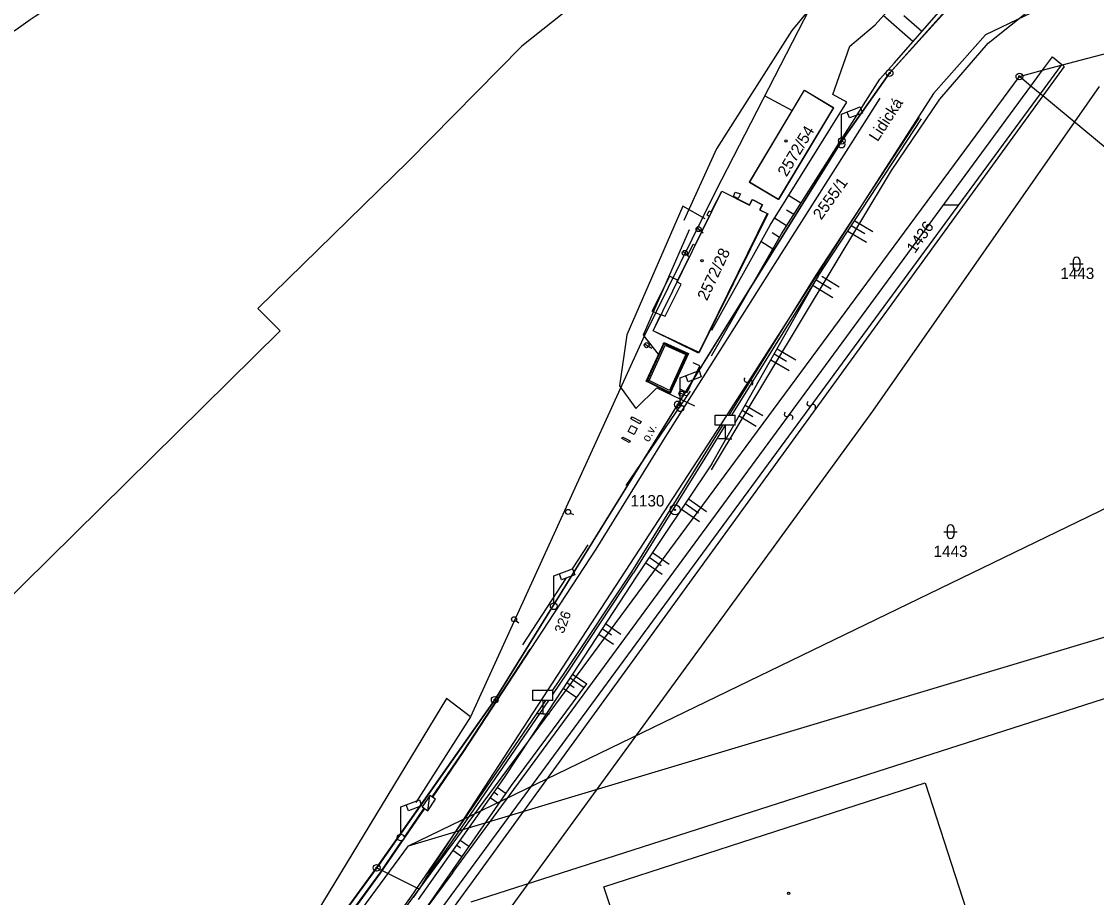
# Model space of a CAD drawing. Extents: x -469926 to -462499, y -1098642 to -1092733.
# Drawn here: x -464002.9 to -463842.6, y -1094576.2 to -1094445.5 of the extents above; entities that cross this region are included whole.
import ezdxf

# ---------------------------------------------------------------- set-up
doc = ezdxf.new("R2010")
doc.units = 0
for name, color, linetype in [('Vrstva 1', 7, 'Continuous'), ('Vrstva 10', 7, 'Continuous'), ('Vrstva 13', 7, 'Continuous'), ('Vrstva 16', 7, 'Continuous'), ('Vrstva 22', 7, 'Continuous'), ('Vrstva 24', 7, 'Continuous'), ('Vrstva 25', 7, 'Continuous'), ('Vrstva 29', 7, 'Continuous'), ('Vrstva 4', 7, 'Continuous'), ('Vrstva 40', 7, 'Continuous'), ('Vrstva 42', 7, 'Continuous'), ('Vrstva 48', 7, 'Continuous'), ('Vrstva 50', 7, 'Continuous'), ('Vrstva 51', 7, 'Continuous'), ('Vrstva 6', 7, 'Continuous'), ('Vrstva 62', 7, 'Continuous'), ('Vrstva 8', 7, 'Continuous')]:
    doc.layers.add(name, color=color, linetype=linetype)

msp = doc.modelspace()

# ---------------------------------------------------------------- linework, layer by layer
at = {"layer": 'Vrstva 1'}
for p, q in [((-463873.44, -1094453.23), (-463848.9, -1094426.07)), ((-463847.68, -1094452.02), (-463832.78, -1094448.05)), ((-463880.57, -1094463.33), (-463873.44, -1094453.23)), ((-463854.09, -1094453.73), (-463850.64, -1094452.81)), ((-463850.64, -1094452.81), (-463847.88, -1094452.07)), ((-463847.88, -1094452.07), (-463847.68, -1094452.02)), ((-463943.58, -1094574.99), (-463854.09, -1094453.73)), ((-463852.36, -1094455.16), (-463854.09, -1094453.73)), ((-463850.61, -1094456.61), (-463935.96, -1094574.21)), ((-463894.32, -1094469.52), (-463886.14, -1094455.77)), ((-463886.14, -1094455.77), (-463881.79, -1094458.39)), ((-463850.99, -1094456.31), (-463852.36, -1094455.16)), ((-463850.61, -1094456.61), (-463850.99, -1094456.31)), ((-463831.2, -1094472.74), (-463850.61, -1094456.61)), ((-463881.79, -1094458.39), (-463890.02, -1094472.1)), ((-463880.61, -1094459.36), (-463877.82, -1094458.28)), ((-463880.61, -1094463.4), (-463880.61, -1094459.36)), ((-463879.44, -1094459.93), (-463879.77, -1094459.04)), ((-463877.48, -1094459.21), (-463879.44, -1094459.93)), ((-463877.82, -1094458.29), (-463877.48, -1094459.21)), ((-463905.01, -1094502.65), (-463880.57, -1094463.33)), ((-463900.06, -1094473.91), (-463898.47, -1094470.83)), ((-463898.47, -1094470.83), (-463894.34, -1094472.86)), ((-463890.02, -1094472.1), (-463894.32, -1094469.52)), ((-463894.34, -1094472.86), (-463893.92, -1094472.08)), ((-463893.92, -1094472.08), (-463892.42, -1094472.86)), ((-463891.62, -1094474.25), (-463901.86, -1094494.91)), ((-463900.65, -1094474.45), (-463900.35, -1094473.8)), ((-463900.35, -1094473.8), (-463900.06, -1094473.91)), ((-463892.42, -1094472.86), (-463892.81, -1094473.63)), ((-463892.81, -1094473.63), (-463891.62, -1094474.25)), ((-463902.43, -1094478.89), (-463900.33, -1094474.61)), ((-463900.33, -1094474.61), (-463900.65, -1094474.45)), ((-463903.59, -1094480.48), (-463902.75, -1094478.74)), ((-463902.75, -1094478.74), (-463902.43, -1094478.89)), ((-463905.15, -1094484.39), (-463903.29, -1094480.63)), ((-463903.29, -1094480.63), (-463903.59, -1094480.48)), ((-463906.9, -1094489.5), (-463904.51, -1094484.71)), ((-463904.51, -1094484.71), (-463905.15, -1094484.39)), ((-463908.72, -1094491.69), (-463907.55, -1094489.24)), ((-463907.55, -1094489.24), (-463906.9, -1094489.5)), ((-463901.86, -1094494.91), (-463908.72, -1094491.69)), ((-463904.65, -1094498.7), (-463901.86, -1094497.62)), ((-463901.86, -1094497.62), (-463901.52, -1094498.54)), ((-463904.65, -1094502.73), (-463904.65, -1094498.7)), ((-463903.48, -1094499.27), (-463903.81, -1094498.37)), ((-463901.52, -1094498.54), (-463903.48, -1094499.27)), ((-463932.33, -1094546.72), (-463905.01, -1094502.65)), ((-463923.53, -1094528.24), (-463920.73, -1094527.16)), ((-463923.53, -1094532.28), (-463923.53, -1094528.24)), ((-463922.36, -1094528.81), (-463922.69, -1094527.92)), ((-463920.4, -1094528.08), (-463922.36, -1094528.81)), ((-463920.74, -1094527.16), (-463920.4, -1094528.08)), ((-463834.37, -1094544.29), (-463935.9, -1094576.9)), ((-463949.93, -1094571.78), (-463932.33, -1094546.72)), ((-463916.04, -1094574.6), (-463868.16, -1094559.12)), ((-463868.16, -1094559.12), (-463860.35, -1094583.12)), ((-463946.35, -1094562.71), (-463943.56, -1094561.63)), ((-463945.18, -1094563.28), (-463945.51, -1094562.39)), ((-463943.56, -1094561.63), (-463943.22, -1094562.55)), ((-463941.99, -1094560.99), (-463943.15, -1094562.71)), ((-463942.31, -1094563.28), (-463941.99, -1094560.99)), ((-463942.31, -1094563.28), (-463941.15, -1094561.56)), ((-463941.98, -1094561), (-463941.99, -1094560.99)), ((-463941.15, -1094561.56), (-463941.98, -1094561)), ((-463946.35, -1094566.75), (-463946.35, -1094562.71)), ((-463943.22, -1094562.55), (-463945.18, -1094563.28)), ((-463943.15, -1094562.71), (-463942.31, -1094563.28)), ((-463961.6, -1094587.75), (-463949.93, -1094571.78)), ((-463964.72, -1094603.54), (-463943.58, -1094574.99)), ((-463935.96, -1094574.21), (-463938.5, -1094577.74)), ((-463908.18, -1094598.67), (-463916.04, -1094574.6))]:
    msp.add_line(p, q, dxfattribs=at)
for centre in [(-463880.61, -1094463.9), (-463904.65, -1094503.23), (-463923.53, -1094532.77), (-463946.35, -1094567.25)]:
    msp.add_circle(centre, 0.5, dxfattribs=at)
msp.add_arc((-459651.82, -1100784.51), 7688.04, 124.373111, 124.578678, dxfattribs=at)
for points in [[(-463974.42, -1094426.83), (-463990.86, -1094433.21), (-464003.97, -1094438.98), (-464023.07, -1094449.1), (-464043.84, -1094462.26)], [(-464000.4, -1094428.16), (-464023.25, -1094434.78), (-464042.71, -1094442.86), (-464061.55, -1094453.68)], [(-464063.31, -1094463.03), (-464045.38, -1094451.46), (-464029.12, -1094442.54), (-464010.17, -1094433.86), (-463999.8, -1094429.99)]]:
    msp.add_spline(points, degree=3, dxfattribs=at)
at = {"layer": 'Vrstva 10'}
msp.add_lwpolyline([(-463630.58, -1094265.29), (-463657.8, -1094287.39), (-463729.4, -1094336.75), (-463807.41, -1094390.19), (-463829.92, -1094406.09), (-463838.83, -1094400.83), (-463856.99, -1094414.18), (-463852.36, -1094421.09), (-463849.17, -1094426.11), (-463873.44, -1094453.23), (-463880.57, -1094463.32), (-463905.01, -1094502.64), (-463932.33, -1094546.72), (-463949.92, -1094571.77), (-463961.59, -1094587.74)], dxfattribs=at)
at = {"layer": 'Vrstva 13'}
for points in [[(-463900, -1094495.39), (-463889.54, -1094477.19), (-463874.9, -1094454.16), (-463872.77, -1094451.73), (-463864.38, -1094442.12), (-463854.3, -1094432.37), (-463848.22, -1094420.34), (-463848.25, -1094416.15)], [(-463900, -1094512.43), (-463873.15, -1094467.74), (-463865.97, -1094457.1), (-463858.74, -1094448.79), (-463851.87, -1094443.31), (-463843.65, -1094440.74)]]:
    msp.add_lwpolyline(points, dxfattribs=at)
at = {"layer": 'Vrstva 16'}
for p, q in [((-463902.21, -1094476.28), (-463901.22, -1094477.04)), ((-463904.26, -1094479.8), (-463903.34, -1094480.65)), ((-463910, -1094493.62), (-463908.92, -1094494.26)), ((-463904.82, -1094500.9), (-463903.68, -1094501.4)), ((-463921.04, -1094518.86), (-463920.59, -1094519.08)), ((-463929.14, -1094534.94), (-463928.74, -1094535.23))]:
    msp.add_line(p, q, dxfattribs=at)
for centre, radius in [((-463901.92, -1094476.51), 0.375), ((-463903.98, -1094480.06), 0.375), ((-463909.67, -1094493.82), 0.375), ((-463904.48, -1094501.05), 0.375), ((-463921.38, -1094518.7), 0.378), ((-463929.45, -1094534.71), 0.378)]:
    msp.add_circle(centre, radius, dxfattribs=at)
at = {"layer": 'Vrstva 22'}
for p, q in [((-463874.9, -1094456.98), (-463889.61, -1094480.13)), ((-463884.37, -1094483.36), (-463869, -1094459.87)), ((-463884.08, -1094483.55), (-463868.71, -1094460.06)), ((-463889.61, -1094480.13), (-463906.7, -1094507.2)), ((-463897.38, -1094504.27), (-463884.37, -1094483.36)), ((-463896.97, -1094504.27), (-463884.07, -1094483.54)), ((-463896.46, -1094505.38), (-463884.08, -1094483.55)), ((-463899.46, -1094504.27), (-463896.46, -1094504.27)), ((-463899.46, -1094505.77), (-463899.46, -1094504.27)), ((-463896.46, -1094505.77), (-463896.46, -1094504.27)), ((-463901.23, -1094510.46), (-463898.31, -1094505.77)), ((-463900.93, -1094510.65), (-463897.9, -1094505.77)), ((-463899.94, -1094511.52), (-463896.68, -1094505.77)), ((-463896.46, -1094505.77), (-463899.46, -1094505.77)), ((-463897.96, -1094505.77), (-463897.96, -1094507.77)), ((-463906.7, -1094507.2), (-463917.24, -1094524.23)), ((-463897.96, -1094507.77), (-463898.96, -1094507.77)), ((-463897.96, -1094507.77), (-463896.96, -1094507.77)), ((-463911.9, -1094527.61), (-463901.23, -1094510.46)), ((-463911.6, -1094527.79), (-463900.93, -1094510.65)), ((-463899.94, -1094511.52), (-463911.11, -1094528.23)), ((-463918.42, -1094523.59), (-463920.76, -1094527.17)), ((-463917.24, -1094524.23), (-463927.02, -1094539.2)), ((-463921.67, -1094528.55), (-463928.19, -1094538.53)), ((-463921.87, -1094542.67), (-463911.9, -1094527.61)), ((-463921.58, -1094542.86), (-463911.61, -1094527.8)), ((-463911.11, -1094528.23), (-463920.75, -1094542.92)), ((-463927.1, -1094539.15), (-463937.05, -1094554.4)), ((-463927.02, -1094539.2), (-463936.97, -1094554.45)), ((-463927.1, -1094539.15), (-463927.02, -1094539.2)), ((-463920.75, -1094542.92), (-463931.03, -1094558.48)), ((-463923.67, -1094545.3), (-463921.87, -1094542.67)), ((-463923.66, -1094545.92), (-463921.58, -1094542.87)), ((-463920.75, -1094542.92), (-463918.57, -1094544.34)), ((-463929.81, -1094559.48), (-463918.57, -1094544.34)), ((-463926.66, -1094545.3), (-463923.66, -1094545.3)), ((-463926.66, -1094546.8), (-463926.66, -1094545.3)), ((-463923.66, -1094546.8), (-463923.66, -1094545.3)), ((-463931.99, -1094557.51), (-463924.69, -1094546.8)), ((-463931.7, -1094557.71), (-463924.26, -1094546.8)), ((-463923.66, -1094546.8), (-463926.66, -1094546.8)), ((-463925.16, -1094546.8), (-463925.16, -1094548.8)), ((-463925.16, -1094548.8), (-463926.16, -1094548.8)), ((-463925.16, -1094548.8), (-463924.16, -1094548.8)), ((-463937.05, -1094554.39), (-463941.7, -1094561.18)), ((-463936.97, -1094554.45), (-463941.62, -1094561.24)), ((-463944.74, -1094576.01), (-463931.99, -1094557.51)), ((-463944.45, -1094576.21), (-463931.7, -1094557.71)), ((-463931.03, -1094558.48), (-463943.76, -1094576.52)), ((-463942.26, -1094577.42), (-463929.81, -1094559.48)), ((-463942.8, -1094562.95), (-463949.39, -1094572.57)), ((-463942.88, -1094562.9), (-463945.85, -1094567.23)), ((-463946.19, -1094567.72), (-463949.47, -1094572.51)), ((-463949.47, -1094572.51), (-463960.79, -1094587.96)), ((-463949.39, -1094572.57), (-463960.71, -1094588.02)), ((-463955.73, -1094591.38), (-463944.74, -1094576.01))]:
    msp.add_line(p, q, dxfattribs=at)
at = {"layer": 'Vrstva 24'}
for centre, radius in [((-463873.44, -1094453.23), 0.5), ((-463873.44, -1094453.23), 0.1), ((-463854.09, -1094453.73), 0.5), ((-463854.09, -1094453.73), 0.1), ((-463880.57, -1094463.33), 0.5), ((-463880.57, -1094463.33), 0.1), ((-463905.01, -1094502.65), 0.5), ((-463905.01, -1094502.65), 0.1), ((-463905.43, -1094518.38), 0.75), ((-463905.43, -1094518.38), 0.1), ((-463932.33, -1094546.72), 0.5), ((-463932.33, -1094546.72), 0.1), ((-463949.93, -1094571.78), 0.5), ((-463949.93, -1094571.78), 0.1)]:
    msp.add_circle(centre, radius, dxfattribs=at)
at = {"layer": 'Vrstva 25'}
for p, q in [((-463865.35, -1094521.64), (-463863.35, -1094521.64)), ((-463864.85, -1094521.14), (-463864.85, -1094522.14)), ((-463863.85, -1094521.14), (-463863.85, -1094522.14))]:
    msp.add_line(p, q, dxfattribs=at)
for centre in [(-463888.88, -1094463.36), (-463901.41, -1094481.23), (-463888.5, -1094575.58)]:
    msp.add_circle(centre, 0.175, dxfattribs=at)
for centre, start, end in [((-463864.35, -1094521.14), 0, 180), ((-463864.35, -1094522.14), 180, 0)]:
    msp.add_arc(centre, 0.5, start, end, dxfattribs=at)
at = {"layer": 'Vrstva 29'}
for p, q in [((-463865.32, -1094472.89), (-463863.22, -1094472.89)), ((-463846.56, -1094481.71), (-463844.56, -1094481.71)), ((-463846.06, -1094481.21), (-463846.06, -1094482.21)), ((-463845.06, -1094481.21), (-463845.06, -1094482.21))]:
    msp.add_line(p, q, dxfattribs=at)
for centre, start, end in [((-463845.56, -1094481.21), 0, 180), ((-463845.56, -1094482.21), 180, 0)]:
    msp.add_arc(centre, 0.5, start, end, dxfattribs=at)
at = {"layer": 'Vrstva 4'}
for p, q in [((-463846.88, -1094441.62), (-463859.14, -1094447.53)), ((-463859.14, -1094447.53), (-463866.92, -1094456.28)), ((-463850.64, -1094452.81), (-463849.17, -1094450.82)), ((-463849.17, -1094450.82), (-463847.78, -1094451.94)), ((-463852.36, -1094455.16), (-463850.64, -1094452.81)), ((-463847.88, -1094452.07), (-463850.99, -1094456.31)), ((-463847.43, -1094452.23), (-463850.61, -1094456.61)), ((-463847.78, -1094451.94), (-463847.88, -1094452.07)), ((-463847.78, -1094451.94), (-463847.68, -1094452.02)), ((-463847.68, -1094452.02), (-463847.43, -1094452.23)), ((-463938.56, -1094572.47), (-463852.36, -1094455.16)), ((-463850.99, -1094456.31), (-463937.06, -1094573.47)), ((-463866.92, -1094456.28), (-463898.44, -1094505.39)), ((-463898.44, -1094505.39), (-463941.05, -1094570.8)), ((-463943.58, -1094574.99), (-463949.93, -1094571.78)), ((-463941.05, -1094570.8), (-463943.58, -1094574.99)), ((-463938.56, -1094572.47), (-463963.85, -1094606.23)), ((-463937.06, -1094573.47), (-463963.11, -1094608.54))]:
    msp.add_line(p, q, dxfattribs=at)
at = {"layer": 'Vrstva 40'}
for p, q in [((-463904.26, -1094473.09), (-463912.64, -1094492.27)), ((-463900.95, -1094474.96), (-463904.26, -1094473.09)), ((-463903.31, -1094476.63), (-463910.18, -1094492.31)), ((-463912.64, -1094492.27), (-463913.7, -1094499.87)), ((-463910.18, -1094492.31), (-463907.95, -1094495.16)), ((-463907.17, -1094493.67), (-463906.97, -1094493.51)), ((-463903.7, -1094495.25), (-463903.5, -1094495.09)), ((-463913.7, -1094499.87), (-463911.3, -1094503.28)), ((-463909.68, -1094499.25), (-463909.49, -1094499.09)), ((-463911.3, -1094503.28), (-463908.17, -1094500.19)), ((-463908.17, -1094500.19), (-463902.53, -1094502.85)), ((-463906.3, -1094500.94), (-463906.11, -1094500.78))]:
    msp.add_line(p, q, dxfattribs=at)
msp.add_lwpolyline([(-463909.58, -1094499.17), (-463907.07, -1094493.59), (-463903.6, -1094495.17), (-463906.21, -1094500.86), (-463909.58, -1094499.17)], dxfattribs=at)
for centre in [(-463907.07, -1094493.59), (-463903.6, -1094495.17), (-463909.58, -1094499.17), (-463906.21, -1094500.86)]:
    msp.add_circle(centre, 0.125, dxfattribs=at)
at = {"layer": 'Vrstva 42'}
for p, q in [((-463879.34, -1094436.32), (-463888.04, -1094446.88)), ((-463888.04, -1094446.88), (-463899.27, -1094464.53)), ((-463899.27, -1094464.53), (-463904.11, -1094475.24))]:
    msp.add_line(p, q, dxfattribs=at)
at = {"layer": 'Vrstva 48'}
for p, q in [((-463869.97, -1094448.52), (-463874.38, -1094444.66)), ((-463868.65, -1094447.01), (-463871.33, -1094444.67)), ((-463886.67, -1094472.66), (-463888.52, -1094471.49)), ((-463887.74, -1094474.35), (-463888.83, -1094473.66)), ((-463888.81, -1094476.04), (-463890.63, -1094474.88)), ((-463878.65, -1094475.26), (-463875.95, -1094476.87)), ((-463889.86, -1094477.74), (-463890.95, -1094477.05)), ((-463879.69, -1094476.79), (-463876.9, -1094478.46)), ((-463877.15, -1094477.23), (-463879.15, -1094476.01)), ((-463890.86, -1094479.48), (-463892.63, -1094478.35)), ((-463883.56, -1094483.55), (-463880.95, -1094485.1)), ((-463884.86, -1094484.93), (-463881.9, -1094486.69)), ((-463882.15, -1094485.46), (-463884.39, -1094484.1)), ((-463890.22, -1094494.38), (-463887.44, -1094496.03)), ((-463891.13, -1094495.99), (-463888.43, -1094497.6)), ((-463888.84, -1094496.27), (-463890.66, -1094495.16)), ((-463894.97, -1094502.76), (-463892.33, -1094504.33)), ((-463895.88, -1094504.37), (-463893.33, -1094505.89)), ((-463893.84, -1094504.5), (-463895.42, -1094503.55)), ((-463901.95, -1094518.89), (-463903.93, -1094517.49)), ((-463903.43, -1094516.74), (-463900.74, -1094518.61)), ((-463904.46, -1094518.28), (-463901.79, -1094520.13)), ((-463907.51, -1094526.76), (-463909.29, -1094525.5)), ((-463908.78, -1094524.75), (-463906.29, -1094526.48)), ((-463909.81, -1094526.29), (-463907.35, -1094528)), ((-463914.93, -1094537.07), (-463916.29, -1094536.12)), ((-463915.79, -1094535.36), (-463913.52, -1094536.94)), ((-463916.8, -1094536.91), (-463914.61, -1094538.43)), ((-463920.49, -1094544.95), (-463921.58, -1094544.18)), ((-463921.08, -1094543.42), (-463918.97, -1094544.88)), ((-463922.1, -1094544.96), (-463920.08, -1094546.36)), ((-463931.86, -1094560.96), (-463932.47, -1094560.52)), ((-463931.94, -1094559.77), (-463930.64, -1094560.68)), ((-463933.01, -1094561.29), (-463931.7, -1094562.2)), ((-463937.41, -1094568.83), (-463938.03, -1094568.4)), ((-463937.5, -1094567.65), (-463936.2, -1094568.55)), ((-463938.57, -1094569.16), (-463937.25, -1094570.07))]:
    msp.add_line(p, q, dxfattribs=at)
at = {"layer": 'Vrstva 50'}
for p, q in [((-463917.29, -1094440.45), (-463928.27, -1094449.22)), ((-463928.27, -1094449.22), (-463945.18, -1094466.37)), ((-463945.18, -1094466.37), (-463967.64, -1094488.34)), ((-463967.64, -1094488.34), (-463964.3, -1094491.68)), ((-463964.3, -1094491.68), (-464011.48, -1094538.23))]:
    msp.add_line(p, q, dxfattribs=at)
at = {"layer": 'Vrstva 51'}
for p, q in [((-463885.34, -1094443.54), (-463899.39, -1094470.9)), ((-463892.05, -1094456.6), (-463887.96, -1094458.81)), ((-463899.39, -1094470.9), (-463910, -1094492.37)), ((-463910, -1094492.37), (-463935.94, -1094549.24)), ((-463939.51, -1094546.55), (-463958.86, -1094578.4)), ((-463935.94, -1094549.24), (-463939.51, -1094546.55)), ((-463935.94, -1094549.24), (-463944.11, -1094562.02))]:
    msp.add_line(p, q, dxfattribs=at)
for centre, radius, start, end in [((-463894.75, -1094498.96), 0.376, 130.0004, 316.3115), ((-463894.2, -1094499.48), 0.377, 309.3243, 136.9875), ((-463885.4, -1094502.52), 0.376, 130.0004, 316.3115), ((-463884.85, -1094503.04), 0.377, 309.3243, 136.9875), ((-463888.78, -1094504.09), 0.376, 130.0004, 316.3115), ((-463888.23, -1094504.61), 0.377, 309.3243, 136.9875)]:
    msp.add_arc(centre, radius, start, end, dxfattribs=at)
at = {"layer": 'Vrstva 6'}
for p, q in [((-463875.92, -1094503.67), (-463842.16, -1094455.23)), ((-463980.96, -1094647.68), (-463875.92, -1094503.67)), ((-463911.77, -1094506.49), (-463911.77, -1094506.49))]:
    msp.add_line(p, q, dxfattribs=at)
for points in [[(-463894.32, -1094469.53), (-463886.15, -1094455.77), (-463881.81, -1094458.37), (-463890.04, -1094472.1), (-463894.32, -1094469.53)], [(-463908.72, -1094491.67), (-463898.48, -1094470.86), (-463894.31, -1094472.91), (-463893.91, -1094472.1), (-463892.43, -1094472.83), (-463892.83, -1094473.64), (-463891.68, -1094474.2), (-463901.92, -1094494.99), (-463908.72, -1094491.67)], [(-463896.46, -1094471.01), (-463895.7, -1094471.25), (-463896.03, -1094471.96), (-463896.74, -1094471.64), (-463896.46, -1094471.01)], [(-463912.44, -1094506.71), (-463911.99, -1094505.81), (-463911.1, -1094506.26), (-463911.55, -1094507.16), (-463912.44, -1094506.71)]]:
    msp.add_lwpolyline(points, dxfattribs=at)
at = {"layer": 'Vrstva 62'}
for points in [[(-463900, -1094495.39), (-463889.54, -1094477.19), (-463874.9, -1094454.16), (-463872.77, -1094451.73), (-463864.38, -1094442.12), (-463854.3, -1094432.37), (-463851.15, -1094422.93), (-463850.66, -1094422.05)], [(-463899.97, -1094491.56), (-463891.26, -1094475.9), (-463879.83, -1094457.56), (-463881.89, -1094456.41), (-463879.38, -1094449.23), (-463875.59, -1094446.01), (-463872.55, -1094442.63), (-463867.5, -1094435.8), (-463861.52, -1094429.82)], [(-463907.58, -1094489.36), (-463908.84, -1094488.74), (-463906.21, -1094483.55), (-463905.02, -1094484.14)], [(-463909.72, -1094499.2), (-463907.08, -1094493.4), (-463903.44, -1094495.06), (-463906.14, -1094500.99), (-463909.72, -1094499.2)], [(-463909.32, -1094499.07), (-463906.93, -1094493.8), (-463903.84, -1094495.21), (-463906.27, -1094500.59), (-463909.32, -1094499.07)], [(-463904.64, -1094500.39), (-463903.65, -1094500.87), (-463901.73, -1094496.92), (-463902.72, -1094496.44)], [(-463912.71, -1094514.73), (-463903.15, -1094500.69)]]:
    msp.add_lwpolyline(points, dxfattribs=at)
at = {"layer": 'Vrstva 8'}
for p, q in [((-463945.16, -1094568.51), (-463785.14, -1094490.95)), ((-463945.16, -1094568.51), (-463733.59, -1094504.95)), ((-463969.37, -1094601.21), (-463945.16, -1094568.51))]:
    msp.add_line(p, q, dxfattribs=at)
for points in [[(-463912.01, -1094504.82), (-463911.83, -1094504.49), (-463910.5, -1094505.21), (-463910.68, -1094505.54), (-463912.01, -1094504.82)], [(-463913.35, -1094507.76), (-463913.23, -1094507.53), (-463912.14, -1094508.1), (-463912.26, -1094508.33), (-463913.35, -1094507.76)]]:
    msp.add_lwpolyline(points, dxfattribs=at)

# ---------------------------------------------------------------- texts
at = {"layer": 'Vrstva 13'}
msp.add_text('326', height=1.5, rotation=69.426, dxfattribs=at).set_placement((-463922.07, -1094536.94))
at = {"layer": 'Vrstva 50'}
for s, rotation, p in [('Lidická', 56.835, (-463875.23, -1094463.56)), ('2572/54', 59.013, (-463888.81, -1094468.81)), ('2555/1', 54.486, (-463883.63, -1094475.23)), ('1436', 54.945, (-463869.67, -1094480.23)), ('2572/28', 64.746, (-463900.68, -1094487.29))]:
    msp.add_text(s, height=1.7, rotation=rotation, dxfattribs=at).set_placement(p)
for s, p in [('1443', (-463847.98, -1094483.95)), ('1130', (-463912.08, -1094517.88)), ('1443', (-463866.88, -1094525.41))]:
    msp.add_text(s, height=1.7, dxfattribs=at).set_placement(p)
at = {"layer": 'Vrstva 6'}
msp.add_text('o.v.', height=1.25, rotation=62.7669, dxfattribs=at).set_placement((-463909.34, -1094508.35))

doc.saveas('drawing.dxf')
